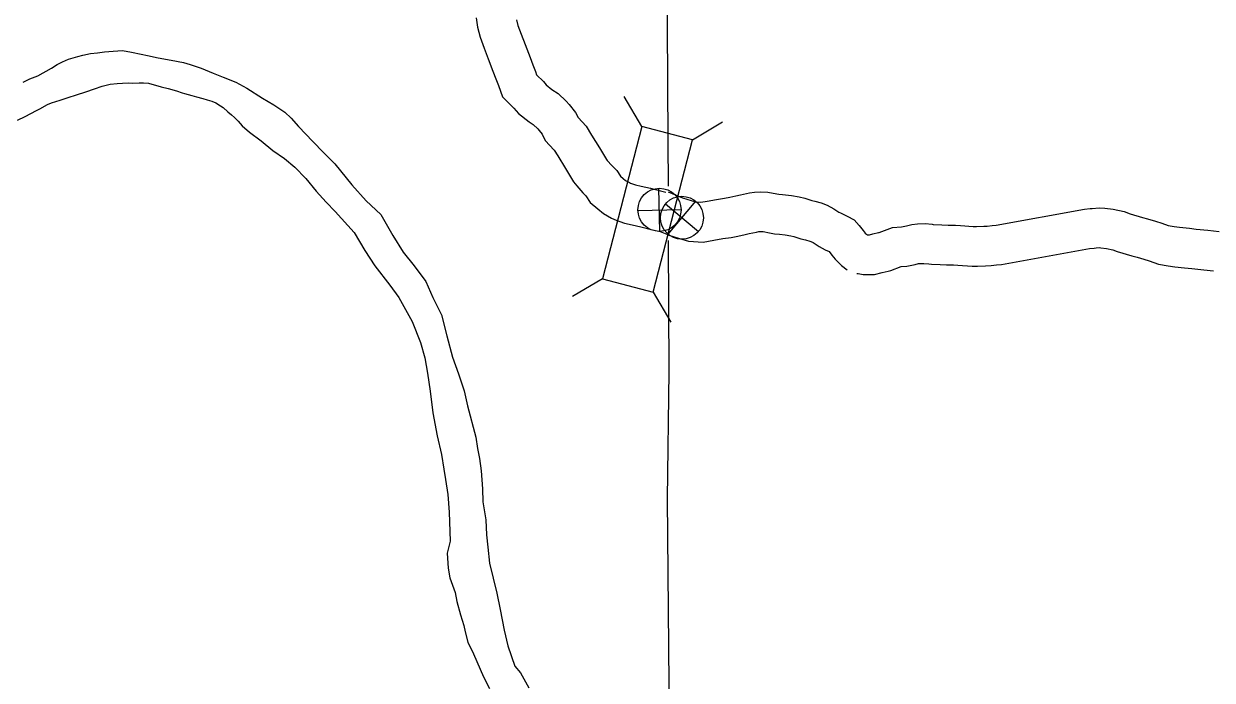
# Model space of a CAD drawing. Extents: x 1377389 to 1380723, y 1168351 to 1170484.
# Drawn here: x 1377653.7 to 1377743.5, y 1169974.6 to 1170024.2 of the extents above; entities that cross this region are included whole.
import ezdxf

# ---------------------------------------------------------------- set-up
doc = ezdxf.new("R2010")
doc.units = 0
doc.layers.add('B_Fill', color=7, linetype='Continuous')

msp = doc.modelspace()

# ---------------------------------------------------------------- linework, layer by layer
at = {"layer": 'B_Fill'}
for p, q in [((1377700.383, 1170016.403), (1377699.043, 1170018.677)), ((1377700.383, 1170016.403), (1377697.413, 1170004.901)), ((1377704.218, 1170015.413), (1377700.383, 1170016.403)), ((1377704.218, 1170015.413), (1377706.492, 1170016.754)), ((1377701.247, 1170003.91), (1377704.218, 1170015.413)), ((1377701.757, 1170008.488), (1377701.682, 1170011.743)), ((1377702.369, 1170008.272), (1377704.458, 1170010.762)), ((1377700.092, 1170010.078), (1377703.347, 1170010.153)), ((1377702.168, 1170010.562), (1377704.658, 1170008.473)), ((1377697.413, 1170004.901), (1377695.138, 1170003.56)), ((1377697.413, 1170004.901), (1377701.247, 1170003.91)), ((1377701.247, 1170003.91), (1377702.588, 1170001.636))]:
    msp.add_line(p, q, dxfattribs=at)
for points in [[(1377781.254, 1170102.873), (1377781.269, 1170094.835), (1377781.394, 1170067.865), (1377781.873, 1170041.743), (1377757.452, 1170041.845), (1377755.623, 1170041.823), (1377730.782, 1170041.897), (1377729.393, 1170041.873), (1377702.207, 1170041.746), (1377702.362, 1170015.308), (1377702.374, 1170011.917)], [(1377687.879, 1170024.621), (1377687.968, 1170023.913), (1377688.16, 1170023.159), (1377688.465, 1170022.324), (1377688.781, 1170021.521), (1377689.13, 1170020.593), (1377689.345, 1170020.002), (1377689.544, 1170019.504), (1377689.849, 1170018.664), (1377690.724, 1170017.792), (1377691.059, 1170017.384), (1377691.862, 1170016.76), (1377692.187, 1170016.55), (1377692.518, 1170016.23), (1377692.627, 1170016.113), (1377692.845, 1170015.84), (1377693.088, 1170015.362), (1377693.766, 1170014.632), (1377694.03, 1170014.192), (1377694.628, 1170013.227), (1377695.235, 1170012.228), (1377695.473, 1170011.921), (1377695.933, 1170011.406), (1377696.161, 1170011.179), (1377696.493, 1170010.676), (1377697.051, 1170010.18), (1377697.49, 1170009.838), (1377698.099, 1170009.491), (1377698.445, 1170009.34), (1377699.074, 1170009.121), (1377699.647, 1170008.994), (1377700.315, 1170008.832), (1377701.089, 1170008.632), (1377701.773, 1170008.477), (1377702.408, 1170008.217), (1377702.431, 1170008.21)], [(1377690.921, 1170024.471), (1377691.029, 1170024.047), (1377691.27, 1170023.388), (1377691.581, 1170022.599), (1377691.944, 1170021.634), (1377692.149, 1170021.07), (1377692.347, 1170020.573), (1377692.44, 1170020.317), (1377692.948, 1170019.811), (1377693.165, 1170019.547), (1377693.598, 1170019.21), (1377694.061, 1170018.912), (1377694.665, 1170018.327), (1377694.903, 1170018.069), (1377695.38, 1170017.473), (1377695.571, 1170017.096), (1377696.176, 1170016.445), (1377696.591, 1170015.755), (1377697.186, 1170014.796), (1377697.711, 1170013.931), (1377697.779, 1170013.843), (1377698.114, 1170013.469), (1377698.497, 1170013.086), (1377698.78, 1170012.657), (1377698.973, 1170012.485), (1377699.163, 1170012.337), (1377699.442, 1170012.178), (1377699.539, 1170012.136), (1377699.896, 1170012.012), (1377700.326, 1170011.916), (1377701.044, 1170011.742), (1377701.795, 1170011.548), (1377702.204, 1170011.455)], [(1377653.636, 1170019.754), (1377654.151, 1170020.003), (1377654.757, 1170020.234), (1377655.777, 1170020.814), (1377656.222, 1170021.092), (1377656.608, 1170021.289), (1377657.074, 1170021.498), (1377657.761, 1170021.701), (1377658.149, 1170021.808), (1377658.726, 1170021.928), (1377659.255, 1170021.977), (1377659.784, 1170022.047), (1377660.453, 1170022.089), (1377661.152, 1170022.141), (1377661.833, 1170022.033), (1377662.546, 1170021.875), (1377663.047, 1170021.763), (1377663.84, 1170021.607), (1377664.813, 1170021.414), (1377665.745, 1170021.239), (1377666.267, 1170021.098), (1377667.092, 1170020.812), (1377667.988, 1170020.427), (1377668.743, 1170020.139), (1377669.719, 1170019.766), (1377670.536, 1170019.319), (1377671.729, 1170018.558), (1377672.587, 1170018.042), (1377673.416, 1170017.495), (1377673.884, 1170017.032), (1377674.455, 1170016.411), (1377675.534, 1170015.277), (1377676.328, 1170014.439), (1377677.182, 1170013.602), (1377678.469, 1170012.011), (1377679.549, 1170010.797), (1377680.667, 1170009.755), (1377681.564, 1170008.167), (1377682.365, 1170006.918), (1377683.182, 1170005.88), (1377684.072, 1170004.713), (1377684.603, 1170003.499), (1377685.245, 1170002.197), (1377685.662, 1170000.611), (1377686.07, 1169998.995), (1377686.541, 1169997.74), (1377686.963, 1169996.444), (1377687.223, 1169995.316), (1377687.833, 1169992.942), (1377687.978, 1169992.102), (1377688.111, 1169991.343), (1377688.257, 1169990.393), (1377688.36, 1169989.042), (1377688.377, 1169988.07), (1377688.6, 1169986.711), (1377688.66, 1169985.579), (1377688.746, 1169984.628), (1377688.876, 1169983.438), (1377689.156, 1169982.29), (1377689.426, 1169981.152), (1377689.676, 1169979.934), (1377689.993, 1169978.366), (1377690.273, 1169977.198), (1377690.8, 1169975.654), (1377691.218, 1169975.14), (1377691.858, 1169974.008)], [(1377653.215, 1170016.89), (1377653.79, 1170017.16), (1377654.642, 1170017.616), (1377654.89, 1170017.741), (1377655.474, 1170018.072), (1377655.792, 1170018.208), (1377656.438, 1170018.41), (1377657.034, 1170018.611), (1377657.68, 1170018.812), (1377658.366, 1170019.035), (1377659.022, 1170019.267), (1377659.618, 1170019.468), (1377660.205, 1170019.619), (1377660.734, 1170019.668), (1377661.144, 1170019.675), (1377661.623, 1170019.704), (1377661.923, 1170019.689), (1377662.413, 1170019.697), (1377662.743, 1170019.713), (1377663.103, 1170019.69), (1377664.068, 1170019.396), (1377664.599, 1170019.285), (1377665.232, 1170019.106), (1377665.654, 1170018.963), (1377665.835, 1170018.916), (1377666.378, 1170018.755), (1377666.749, 1170018.661), (1377667.221, 1170018.519), (1377667.543, 1170018.424), (1377667.895, 1170018.32), (1377668.206, 1170018.206), (1377668.55, 1170017.981), (1377668.743, 1170017.834), (1377669.118, 1170017.53), (1377669.381, 1170017.304), (1377669.605, 1170017.088), (1377669.88, 1170016.802), (1377670.196, 1170016.456), (1377670.733, 1170015.995), (1377671.615, 1170015.329), (1377672.517, 1170014.603), (1377673.377, 1170013.987), (1377674.178, 1170013.349), (1377674.992, 1170012.481), (1377675.778, 1170011.523), (1377676.532, 1170010.684), (1377677.214, 1170009.995), (1377678.641, 1170008.396), (1377679.464, 1170007.047), (1377680.213, 1170005.888), (1377681.338, 1170004.424), (1377682.014, 1170003.494), (1377683.025, 1170001.687), (1377683.652, 1170000.095), (1377683.981, 1169998.948), (1377684.182, 1169997.769), (1377684.385, 1169996.419), (1377684.603, 1169994.779), (1377684.913, 1169993.041), (1377685.257, 1169991.633), (1377685.436, 1169990.524), (1377685.559, 1169989.754), (1377685.738, 1169988.625), (1377685.822, 1169987.283), (1377685.899, 1169985.079), (1377685.675, 1169984.173), (1377685.755, 1169983.042), (1377685.887, 1169982.323), (1377686.276, 1169981.217), (1377686.398, 1169980.528), (1377686.675, 1169979.52), (1377686.939, 1169978.713), (1377687.047, 1169978.234), (1377687.24, 1169977.465), (1377687.665, 1169976.591), (1377688.415, 1169974.84), (1377688.88, 1169973.966)], [(1377702.388, 1170011.467), (1377703.451, 1170011.032), (1377704.114, 1170010.811), (1377704.429, 1170010.723), (1377704.845, 1170010.697), (1377705.315, 1170010.778), (1377706.021, 1170010.903), (1377706.629, 1170010.993), (1377707.036, 1170011.071), (1377707.486, 1170011.17), (1377707.832, 1170011.26), (1377708.522, 1170011.394), (1377708.887, 1170011.457), (1377709.375, 1170011.48), (1377709.916, 1170011.459), (1377710.581, 1170011.319), (1377710.73, 1170011.294), (1377711.018, 1170011.281), (1377711.682, 1170011.208), (1377712.281, 1170011.09), (1377712.699, 1170010.993), (1377713.232, 1170010.812), (1377713.453, 1170010.76), (1377713.944, 1170010.637), (1377714.401, 1170010.477), (1377714.902, 1170010.199), (1377715.27, 1170009.95), (1377715.389, 1170009.893), (1377715.593, 1170009.781), (1377715.91, 1170009.634), (1377716.431, 1170009.362), (1377716.816, 1170008.925), (1377717.104, 1170008.56), (1377717.261, 1170008.362), (1377717.378, 1170008.242)], [(1377717.409, 1170008.232), (1377717.587, 1170008.235), (1377717.841, 1170008.294), (1377718.268, 1170008.4), (1377718.308, 1170008.41), (1377719.315, 1170008.793), (1377720.001, 1170008.842), (1377720.373, 1170008.916), (1377720.797, 1170009.021), (1377721.218, 1170009.059), (1377721.803, 1170009.083), (1377722.325, 1170009.023), (1377722.41, 1170009.018), (1377723.064, 1170008.99), (1377723.541, 1170008.969), (1377724.087, 1170008.947), (1377724.471, 1170008.922), (1377725.429, 1170008.854), (1377725.68, 1170008.859), (1377726.227, 1170008.878), (1377726.486, 1170008.89), (1377726.862, 1170008.944), (1377727.163, 1170008.967), (1377733.836, 1170010.178), (1377734.248, 1170010.207), (1377734.418, 1170010.23), (1377734.941, 1170010.267), (1377735.365, 1170010.243), (1377735.998, 1170010.157), (1377736.834, 1170009.982), (1377737.287, 1170009.804), (1377738.205, 1170009.528), (1377738.596, 1170009.427), (1377739.207, 1170009.253), (1377739.673, 1170009.099), (1377740.16, 1170008.935), (1377740.598, 1170008.859), (1377741.02, 1170008.804), (1377741.753, 1170008.726), (1377742.275, 1170008.657), (1377743.158, 1170008.574), (1377744.01, 1170008.481)], [(1377702.423, 1170008.212), (1377703.233, 1170007.943), (1377703.923, 1170007.749), (1377705.008, 1170007.681), (1377705.833, 1170007.823), (1377706.502, 1170007.942), (1377707.131, 1170008.034), (1377707.64, 1170008.133), (1377708.186, 1170008.252), (1377708.497, 1170008.333), (1377709.062, 1170008.442), (1377709.215, 1170008.469), (1377709.387, 1170008.477), (1377709.546, 1170008.471), (1377710.024, 1170008.37), (1377710.417, 1170008.304), (1377710.789, 1170008.288), (1377711.226, 1170008.24), (1377711.651, 1170008.156), (1377711.875, 1170008.104), (1377712.408, 1170007.923), (1377712.749, 1170007.844), (1377713.081, 1170007.761), (1377713.167, 1170007.731), (1377713.332, 1170007.639), (1377713.773, 1170007.341), (1377714.017, 1170007.224), (1377714.237, 1170007.103), (1377714.544, 1170006.96), (1377714.753, 1170006.696), (1377715.005, 1170006.38), (1377715.46, 1170005.91), (1377715.896, 1170005.591)], [(1377717.378, 1170008.242), (1377717.383, 1170008.236)], [(1377702.388, 1170007.807), (1377702.422, 1169997.909), (1377702.307, 1169988.285), (1377702.503, 1169965.906)], [(1377716.633, 1170005.309), (1377716.733, 1170005.299), (1377717.101, 1170005.226), (1377717.959, 1170005.241), (1377718.541, 1170005.377), (1377718.991, 1170005.488), (1377719.209, 1170005.542), (1377719.969, 1170005.832), (1377720.402, 1170005.863), (1377721.026, 1170005.987), (1377721.298, 1170006.054), (1377721.417, 1170006.065), (1377721.691, 1170006.076), (1377722.071, 1170006.032), (1377722.265, 1170006.022), (1377722.932, 1170005.993), (1377723.415, 1170005.971), (1377723.93, 1170005.951), (1377724.266, 1170005.929), (1377725.349, 1170005.852), (1377725.759, 1170005.859), (1377726.35, 1170005.88), (1377726.77, 1170005.9), (1377727.192, 1170005.961), (1377727.549, 1170005.989), (1377734.21, 1170007.197), (1377734.556, 1170007.222), (1377734.725, 1170007.245), (1377734.961, 1170007.261), (1377735.077, 1170007.255), (1377735.487, 1170007.199), (1377735.974, 1170007.097), (1377736.306, 1170006.967), (1377737.398, 1170006.637), (1377737.811, 1170006.531), (1377738.325, 1170006.385), (1377738.723, 1170006.253), (1377739.422, 1170006.017), (1377740.148, 1170005.893), (1377740.667, 1170005.824), (1377741.396, 1170005.747), (1377741.936, 1170005.675), (1377742.855, 1170005.589), (1377743.586, 1170005.509)], [(1377689.101, 1169982.514), (1377689.156, 1169982.29), (1377689.426, 1169981.152), (1377689.676, 1169979.934), (1377689.993, 1169978.366), (1377690.273, 1169977.198), (1377690.8, 1169975.654), (1377691.218, 1169975.14), (1377691.858, 1169974.008)]]:
    msp.add_lwpolyline(points, dxfattribs=at)
for centre, radius in [((1377701.72, 1170010.116), 1.628), ((1377703.413, 1170009.517), 1.625)]:
    msp.add_circle(centre, radius, dxfattribs=at)

doc.saveas('drawing.dxf')
